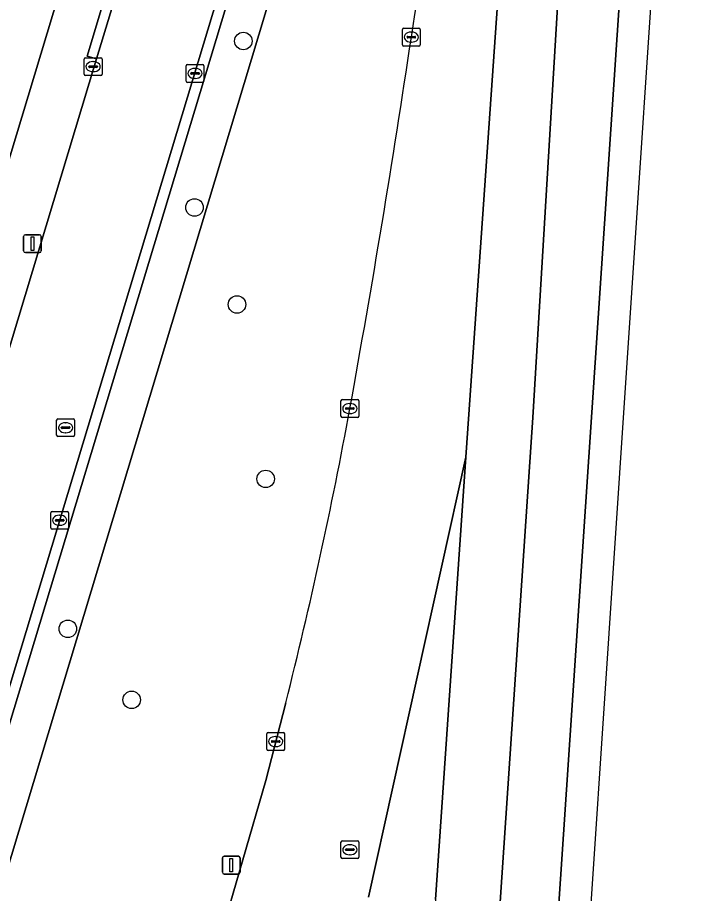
# Model space of a CAD drawing. Extents: x 161084 to 161928, y 385354 to 386522.
# Drawn here: x 161827.82 to 161865.97, y 385556.13 to 385605.07 of the extents above; entities that cross this region are included whole.
import ezdxf

# ---------------------------------------------------------------- set-up
doc = ezdxf.new("R2010")
doc.units = 0
for name, color, linetype in [('IMGEO_Berm_groen', 7, 'Continuous'), ('IMGEO_Boom', 7, 'Continuous'), ('IMGEO_Erf', 7, 'Continuous'), ('IMGEO_Groenvoorziening', 7, 'Continuous'), ('IMGEO_Haag', 7, 'Continuous'), ('IMGEO_Kolk', 7, 'Continuous'), ('IMGEO_Lichtmast', 7, 'Continuous'), ('IMGEO_Rijbaan_lokaal_open', 7, 'Continuous'), ('IMGEO_Rijbaan_regionaal_gesloten', 7, 'Continuous'), ('IMGEO_Rioolput', 7, 'Continuous'), ('IMGEO_Voetpad_open', 7, 'Continuous')]:
    doc.layers.add(name, color=color, linetype=linetype)

msp = doc.modelspace()

# ---------------------------------------------------------------- linework, layer by layer
at = {"layer": 'IMGEO_Berm_groen'}
msp.add_lwpolyline([(161848.199, 385627.039), (161851.849, 385628.792), (161852.899, 385629.296), (161853.927, 385643.629), (161854.018, 385644.839), (161854.228, 385647.835), (161853.097, 385647.902), (161852.678, 385647.929), (161852.218, 385647.959), (161811.076, 385511.69), (161810.035, 385508.189), (161812.346, 385507.5), (161813.227, 385511.04)], close=True, dxfattribs=at)
for points in [[(161852.448, 385624.348), (161852.899, 385629.296), (161851.849, 385628.792), (161848.199, 385627.039), (161813.227, 385511.04), (161812.346, 385507.5), (161811.521, 385504.432), (161798.811, 385461.495)], [(161833.827, 385535.456), (161836.734, 385545.396), (161839.108, 385553.571), (161841.679, 385562.444), (161842.803, 385566.78)]]:
    msp.add_lwpolyline(points, dxfattribs=at)
for centre, radius, start, end in [((161514.175, 385657.68), 339.911, 350.90848, 354.37248), ((161191.653, 385702.164), 665.448, 349.703369, 351.514399), ((161593.586, 385629.678), 257.032, 345.83538, 349.58646)]:
    msp.add_arc(centre, radius, start, end, dxfattribs=at)
at = {"layer": 'IMGEO_Boom'}
for centre in [(161840.428, 385603.753), (161837.702, 385594.454), (161840.078, 385589.035), (161841.677, 385579.288), (161830.627, 385570.914), (161834.194, 385566.943)]:
    msp.add_circle(centre, 0.489, dxfattribs=at)
at = {"layer": 'IMGEO_Erf'}
msp.add_lwpolyline([(161806.19, 385527.074), (161837.789, 385631.811)], dxfattribs=at)
at = {"layer": 'IMGEO_Groenvoorziening'}
msp.add_lwpolyline([(161811.521, 385504.432), (161812.346, 385507.5), (161810.035, 385508.189), (161811.076, 385511.69), (161852.218, 385647.959), (161852.678, 385647.929), (161853, 385652.919), (161852.521, 385652.947), (161852.532, 385652.512), (161852.5, 385651.785), (161852.402, 385651.064), (161852.24, 385650.354), (161851.598, 385647.999), (161851.567, 385647.886), (161810.502, 385511.864), (161809.488, 385508.506), (161809.278, 385507.807), (161811.662, 385507.009), (161811.373, 385506.043), (161797.7, 385460.383), (161796.639, 385454.675), (161796.524, 385453.656), (161794.038, 385453.594)], dxfattribs=at)
at = {"layer": 'IMGEO_Haag'}
msp.add_lwpolyline([(161811.521, 385504.432), (161812.346, 385507.5), (161810.035, 385508.189), (161811.076, 385511.69), (161852.218, 385647.959), (161852.678, 385647.929), (161853, 385652.919), (161852.521, 385652.947), (161852.532, 385652.512), (161852.5, 385651.785), (161852.402, 385651.064), (161852.24, 385650.354), (161851.598, 385647.999), (161851.567, 385647.886), (161810.502, 385511.864), (161809.488, 385508.506), (161809.278, 385507.807), (161811.662, 385507.009), (161811.373, 385506.043), (161797.7, 385460.383), (161796.639, 385454.675), (161796.524, 385453.656), (161794.038, 385453.594)], dxfattribs=at)
at = {"layer": 'IMGEO_Kolk'}
for p, q in [((161849.314, 385603.544), (161849.314, 385604.396)), ((161849.389, 385604.47), (161850.241, 385604.47)), ((161849.802, 385604.25), (161849.827, 385604.25)), ((161850.315, 385604.396), (161850.315, 385603.544)), ((161849.573, 385603.964), (161849.573, 385603.976)), ((161850.011, 385603.927), (161849.613, 385603.927)), ((161849.616, 385604.013), (161850.014, 385604.013)), ((161850.057, 385603.976), (161850.057, 385603.964)), ((161850.241, 385603.47), (161849.389, 385603.47)), ((161849.825, 385603.69), (161849.8, 385603.69)), ((161831.613, 385602.821), (161832.465, 385602.821)), ((161831.538, 385601.895), (161831.538, 385602.747)), ((161831.797, 385602.315), (161831.797, 385602.327)), ((161831.84, 385602.364), (161832.238, 385602.364)), ((161832.026, 385602.601), (161832.051, 385602.601)), ((161832.281, 385602.327), (161832.281, 385602.315)), ((161832.539, 385602.747), (161832.539, 385601.895)), ((161837.23, 385601.517), (161837.23, 385602.369)), ((161837.305, 385602.443), (161838.157, 385602.443)), ((161838.231, 385602.369), (161838.231, 385601.517)), ((161832.465, 385601.821), (161831.613, 385601.821)), ((161832.235, 385602.278), (161831.837, 385602.278)), ((161832.049, 385602.041), (161832.024, 385602.041)), ((161837.489, 385601.937), (161837.489, 385601.949)), ((161837.927, 385601.9), (161837.529, 385601.9)), ((161837.532, 385601.986), (161837.93, 385601.986)), ((161837.718, 385602.223), (161837.743, 385602.223)), ((161837.973, 385601.949), (161837.973, 385601.937)), ((161838.157, 385601.443), (161837.305, 385601.443)), ((161837.741, 385601.663), (161837.716, 385601.663)), ((161845.957, 385583.72), (161846.809, 385583.72)), ((161845.882, 385582.794), (161845.882, 385583.646)), ((161846.141, 385583.214), (161846.141, 385583.226)), ((161846.184, 385583.263), (161846.582, 385583.263)), ((161846.37, 385583.5), (161846.395, 385583.5)), ((161846.625, 385583.226), (161846.625, 385583.214)), ((161846.883, 385583.646), (161846.883, 385582.794)), ((161846.809, 385582.72), (161845.957, 385582.72)), ((161846.579, 385583.177), (161846.181, 385583.177)), ((161846.393, 385582.94), (161846.368, 385582.94)), ((161829.669, 385576.55), (161829.669, 385577.402)), ((161829.744, 385577.476), (161830.596, 385577.476)), ((161830.67, 385577.402), (161830.67, 385576.55)), ((161829.928, 385576.97), (161829.928, 385576.982)), ((161830.366, 385576.933), (161829.968, 385576.933)), ((161829.971, 385577.019), (161830.369, 385577.019)), ((161830.157, 385577.256), (161830.182, 385577.256)), ((161830.412, 385576.982), (161830.412, 385576.97)), ((161830.596, 385576.476), (161829.744, 385576.476)), ((161830.18, 385576.696), (161830.155, 385576.696)), ((161841.813, 385565.116), (161842.665, 385565.116)), ((161841.738, 385564.19), (161841.738, 385565.042)), ((161841.997, 385564.61), (161841.997, 385564.622)), ((161842.04, 385564.659), (161842.438, 385564.659)), ((161842.226, 385564.896), (161842.251, 385564.896)), ((161842.481, 385564.622), (161842.481, 385564.61)), ((161842.739, 385565.042), (161842.739, 385564.19)), ((161842.435, 385564.573), (161842.037, 385564.573)), ((161842.249, 385564.336), (161842.224, 385564.336)), ((161842.665, 385564.116), (161841.813, 385564.116))]:
    msp.add_line(p, q, dxfattribs=at)
for points in [[(161849.314, 385603.544), (161849.314, 385604.396)], [(161849.389, 385604.47), (161850.241, 385604.47)], [(161850.315, 385604.396), (161850.315, 385603.544)], [(161850.241, 385603.47), (161849.389, 385603.47)], [(161831.613, 385602.821), (161832.465, 385602.821)], [(161831.538, 385601.895), (161831.538, 385602.747)], [(161832.539, 385602.747), (161832.539, 385601.895)], [(161837.23, 385601.517), (161837.23, 385602.369)], [(161837.305, 385602.443), (161838.157, 385602.443)], [(161838.231, 385602.369), (161838.231, 385601.517)], [(161832.465, 385601.821), (161831.613, 385601.821)], [(161838.157, 385601.443), (161837.305, 385601.443)], [(161845.957, 385583.72), (161846.809, 385583.72)], [(161845.882, 385582.794), (161845.882, 385583.646)], [(161846.883, 385583.646), (161846.883, 385582.794)], [(161846.809, 385582.72), (161845.957, 385582.72)], [(161829.669, 385576.55), (161829.669, 385577.402)], [(161829.744, 385577.476), (161830.596, 385577.476)], [(161830.67, 385577.402), (161830.67, 385576.55)], [(161830.596, 385576.476), (161829.744, 385576.476)], [(161841.813, 385565.116), (161842.665, 385565.116)], [(161841.738, 385564.19), (161841.738, 385565.042)], [(161842.739, 385565.042), (161842.739, 385564.19)], [(161842.665, 385564.116), (161841.813, 385564.116)]]:
    msp.add_lwpolyline(points, dxfattribs=at)
for centre, radius, start, end in [((161849.391, 385604.394), 0.0765, 91.552, 178.448), ((161849.391, 385604.394), 0.0765, 91.552, 178.448), ((161850.239, 385604.394), 0.0765, 1.552, 88.448), ((161850.239, 385604.394), 0.0765, 1.552, 88.448), ((161849.613, 385603.973), 0.0403, 85.8775, 175.7526), ((161849.61, 385603.963), 0.0366, 178.938, 274.7102), ((161850.014, 385603.97), 0.043, 264.8664, 352.4533), ((161850.018, 385603.975), 0.0386, 1.7309, 96.639), ((161849.391, 385603.546), 0.0765, 181.552, 268.448), ((161849.391, 385603.546), 0.0765, 181.552, 268.448), ((161850.239, 385603.546), 0.0765, 271.552, 358.448), ((161850.239, 385603.546), 0.0765, 271.552, 358.448), ((161831.615, 385602.745), 0.0765, 91.552, 178.448), ((161831.615, 385602.745), 0.0765, 91.552, 178.448), ((161832.463, 385602.745), 0.0765, 1.552, 88.448), ((161832.463, 385602.745), 0.0765, 1.552, 88.448), ((161831.837, 385602.324), 0.0403, 85.8775, 175.7526), ((161831.834, 385602.314), 0.0366, 178.938, 274.7102), ((161832.238, 385602.321), 0.043, 264.8664, 352.4533), ((161832.242, 385602.326), 0.0386, 1.7309, 96.639), ((161837.307, 385602.367), 0.0765, 91.552, 178.448), ((161837.307, 385602.367), 0.0765, 91.552, 178.448), ((161838.155, 385602.367), 0.0765, 1.552, 88.448), ((161838.155, 385602.367), 0.0765, 1.552, 88.448), ((161831.615, 385601.897), 0.0765, 181.552, 268.448), ((161831.615, 385601.897), 0.0765, 181.552, 268.448), ((161832.463, 385601.897), 0.0765, 271.552, 358.448), ((161832.463, 385601.897), 0.0765, 271.552, 358.448), ((161837.529, 385601.946), 0.0403, 85.8775, 175.7526), ((161837.526, 385601.936), 0.0366, 178.938, 274.7102), ((161837.93, 385601.943), 0.043, 264.8664, 352.4533), ((161837.934, 385601.948), 0.0386, 1.7309, 96.639), ((161837.307, 385601.519), 0.0765, 181.552, 268.448), ((161837.307, 385601.519), 0.0765, 181.552, 268.448), ((161838.155, 385601.519), 0.0765, 271.552, 358.448), ((161838.155, 385601.519), 0.0765, 271.552, 358.448), ((161845.959, 385583.644), 0.0765, 91.552, 178.448), ((161845.959, 385583.644), 0.0765, 91.552, 178.448), ((161846.807, 385583.644), 0.0765, 1.552, 88.448), ((161846.807, 385583.644), 0.0765, 1.552, 88.448), ((161846.181, 385583.223), 0.0403, 85.8775, 175.7526), ((161846.178, 385583.213), 0.0366, 178.938, 274.7102), ((161846.582, 385583.22), 0.043, 264.8664, 352.4533), ((161846.586, 385583.225), 0.0386, 1.7309, 96.639), ((161845.959, 385582.796), 0.0765, 181.552, 268.448), ((161845.959, 385582.796), 0.0765, 181.552, 268.448), ((161846.807, 385582.796), 0.0765, 271.552, 358.448), ((161846.807, 385582.796), 0.0765, 271.552, 358.448), ((161829.746, 385577.4), 0.0765, 91.552, 178.448), ((161829.746, 385577.4), 0.0765, 91.552, 178.448), ((161830.594, 385577.4), 0.0765, 1.552, 88.448), ((161830.594, 385577.4), 0.0765, 1.552, 88.448), ((161829.968, 385576.979), 0.0403, 85.8775, 175.7526), ((161829.965, 385576.969), 0.0366, 178.938, 274.7102), ((161830.369, 385576.976), 0.043, 264.8664, 352.4533), ((161830.373, 385576.981), 0.0386, 1.7309, 96.639), ((161829.746, 385576.552), 0.0765, 181.552, 268.448), ((161829.746, 385576.552), 0.0765, 181.552, 268.448), ((161830.594, 385576.552), 0.0765, 271.552, 358.448), ((161830.594, 385576.552), 0.0765, 271.552, 358.448), ((161841.815, 385565.04), 0.0765, 91.552, 178.448), ((161841.815, 385565.04), 0.0765, 91.552, 178.448), ((161842.663, 385565.04), 0.0765, 1.552, 88.448), ((161842.663, 385565.04), 0.0765, 1.552, 88.448), ((161842.037, 385564.619), 0.0403, 85.8775, 175.7526), ((161842.034, 385564.609), 0.0366, 178.938, 274.7102), ((161842.438, 385564.616), 0.043, 264.8664, 352.4533), ((161842.442, 385564.621), 0.0386, 1.7309, 96.639), ((161841.815, 385564.192), 0.0765, 181.552, 268.448), ((161841.815, 385564.192), 0.0765, 181.552, 268.448), ((161842.663, 385564.192), 0.0765, 271.552, 358.448), ((161842.663, 385564.192), 0.0765, 271.552, 358.448)]:
    msp.add_arc(centre, radius, start, end, dxfattribs=at)
for centre, major_axis, ratio, start_param, end_param in [((161849.801, 385603.97), (-0.387, 0.002), 0.722429, 4.712389, 7.853982), ((161849.826, 385603.97), (-0.39, 0.002), 0.717154, 1.570796, 4.712389), ((161832.025, 385602.321), (-0.387, 0.002), 0.722429, 4.712389, 7.853982), ((161832.05, 385602.321), (-0.39, 0.002), 0.717154, 1.570796, 4.712389), ((161837.717, 385601.943), (-0.387, 0.002), 0.722429, 4.712389, 7.853982), ((161837.742, 385601.943), (-0.39, 0.002), 0.717154, 1.570796, 4.712389), ((161846.369, 385583.22), (-0.387, 0.002), 0.722429, 4.712389, 7.853982), ((161846.394, 385583.22), (-0.39, 0.002), 0.717154, 1.570796, 4.712389), ((161830.156, 385576.976), (-0.387, 0.002), 0.722429, 4.712389, 7.853982), ((161830.181, 385576.976), (-0.39, 0.002), 0.717154, 1.570796, 4.712389), ((161842.225, 385564.616), (-0.387, 0.002), 0.722429, 4.712389, 7.853982), ((161842.25, 385564.616), (-0.39, 0.002), 0.717154, 1.570796, 4.712389)]:
    msp.add_ellipse(centre, major_axis=major_axis, ratio=ratio, start_param=start_param, end_param=end_param, dxfattribs=at)
at = {"layer": 'IMGEO_Lichtmast'}
for p, q in [((161828.153, 385592.029), (161828.153, 385592.829)), ((161828.153, 385592.829), (161828.153, 385592.029)), ((161828.253, 385592.929), (161829.043, 385592.929)), ((161829.043, 385592.929), (161828.253, 385592.929)), ((161829.143, 385592.829), (161829.143, 385592.029)), ((161829.143, 385592.029), (161829.143, 385592.829)), ((161829.043, 385591.929), (161828.253, 385591.929)), ((161828.253, 385591.929), (161829.043, 385591.929)), ((161839.261, 385557.311), (161839.261, 385558.111)), ((161839.261, 385558.111), (161839.261, 385557.311)), ((161839.361, 385558.211), (161840.151, 385558.211)), ((161840.151, 385558.211), (161839.361, 385558.211)), ((161840.251, 385558.111), (161840.251, 385557.311)), ((161840.251, 385557.311), (161840.251, 385558.111)), ((161840.151, 385557.211), (161839.361, 385557.211)), ((161839.361, 385557.211), (161840.151, 385557.211))]:
    msp.add_line(p, q, dxfattribs=at)
for points in [[(161828.573, 385592.804), (161828.723, 385592.804), (161828.723, 385592.054), (161828.573, 385592.054), (161828.573, 385592.804)], [(161839.681, 385558.086), (161839.831, 385558.086), (161839.831, 385557.336), (161839.681, 385557.336), (161839.681, 385558.086)]]:
    msp.add_lwpolyline(points, dxfattribs=at)
for centre, start, end in [((161828.253, 385592.829), 90, 180), ((161828.253, 385592.829), 90, 180), ((161829.043, 385592.829), 0, 90), ((161829.043, 385592.829), 360, 90), ((161828.253, 385592.029), 180, 270), ((161828.253, 385592.029), 180, 270), ((161829.043, 385592.029), 270, 0), ((161829.043, 385592.029), 270, 0), ((161839.361, 385558.111), 90, 180), ((161839.361, 385558.111), 90, 180), ((161840.151, 385558.111), 0, 90), ((161840.151, 385558.111), 360, 90), ((161839.361, 385557.311), 180, 270), ((161839.361, 385557.311), 180, 270), ((161840.151, 385557.311), 270, 0), ((161840.151, 385557.311), 270, 0)]:
    msp.add_arc(centre, 0.1, start, end, dxfattribs=at)
at = {"layer": 'IMGEO_Rijbaan_lokaal_open'}
for points in [[(161851.567, 385647.886), (161851.598, 385647.999), (161846.433, 385649.859), (161834.105, 385608.968), (161832.229, 385602.755), (161817.434, 385553.757), (161815.651, 385547.851), (161808.581, 385524.436), (161808.494, 385524.175), (161803.895, 385509.219), (161801.247, 385500), (161800.149, 385496.305), (161790.091, 385463.059), (161789.139, 385458.96), (161788.558, 385454.793), (161788.351, 385450.59), (161788.44, 385447.473), (161789.704, 385438.084), (161790.324, 385434.924), (161795.608, 385436.175), (161794.783, 385440.788)], [(161794.175, 385455.066), (161794.324, 385456.287), (161796.052, 385463.546), (161806.92, 385500), (161808.984, 385506.835), (161809.278, 385507.807), (161809.488, 385508.506), (161810.502, 385511.864), (161851.567, 385647.886)]]:
    msp.add_lwpolyline(points, dxfattribs=at)
at = {"layer": 'IMGEO_Rijbaan_regionaal_gesloten'}
for points in [[(161847.418, 385555.927), (161852.852, 385580.501), (161857.561, 385647.676), (161854.228, 385647.835), (161854.018, 385644.839), (161853.927, 385643.629), (161852.899, 385629.296), (161852.448, 385624.348)], [(161851.17, 385555.782), (161852.852, 385580.501), (161847.418, 385555.927)], [(161842.803, 385566.78), (161841.679, 385562.444), (161839.108, 385553.571), (161836.734, 385545.396), (161833.827, 385535.456), (161825.937, 385508.321), (161816.46, 385475.565), (161807.334, 385444.205)]]:
    msp.add_lwpolyline(points, dxfattribs=at)
for points in [[(161856.595, 385582.716), (161860.496, 385647.553), (161857.561, 385647.676), (161852.852, 385580.501), (161851.17, 385555.782), (161847.762, 385499.902), (161846.425, 385479.865), (161845.309, 385468.395), (161844.924, 385463.175), (161843.55, 385442.735), (161842.12, 385421.284), (161840.742, 385400.813), (161840.315, 385394.398), (161843.769, 385394.576), (161844.294, 385402.219), (161851.574, 385508.138)], [(161864.225, 385647.376), (161860.496, 385647.553), (161856.595, 385582.716), (161851.574, 385508.138), (161844.294, 385402.219), (161843.769, 385394.576), (161847.08, 385394.747), (161847.695, 385403.564), (161852.193, 385468.095), (161854.711, 385505.621)], [(161849.178, 385394.855), (161861.764, 385584.094), (161865.968, 385647.294), (161864.225, 385647.376), (161854.711, 385505.621), (161852.193, 385468.095), (161847.695, 385403.564), (161847.08, 385394.747), (161847.608, 385394.774)]]:
    msp.add_lwpolyline(points, close=True, dxfattribs=at)
for centre, radius, start, end in [((161514.175, 385657.68), 339.911, 350.90848, 354.37248), ((161191.653, 385702.164), 665.448, 349.703369, 351.514399), ((161593.586, 385629.678), 257.032, 345.83538, 349.58646)]:
    msp.add_arc(centre, radius, start, end, dxfattribs=at)
at = {"layer": 'IMGEO_Rioolput'}
for p, q in [((161830.001, 385581.724), (161830.001, 385582.576)), ((161830.076, 385582.65), (161830.928, 385582.65)), ((161830.489, 385582.43), (161830.514, 385582.43)), ((161831.002, 385582.576), (161831.002, 385581.724)), ((161830.26, 385582.144), (161830.26, 385582.156)), ((161830.698, 385582.107), (161830.3, 385582.107)), ((161830.303, 385582.193), (161830.701, 385582.193)), ((161830.512, 385581.87), (161830.487, 385581.87)), ((161830.744, 385582.156), (161830.744, 385582.144)), ((161830.928, 385581.65), (161830.076, 385581.65)), ((161845.883, 385558.146), (161845.883, 385558.998)), ((161845.958, 385559.072), (161846.81, 385559.072)), ((161846.371, 385558.852), (161846.396, 385558.852)), ((161846.884, 385558.998), (161846.884, 385558.146)), ((161846.142, 385558.566), (161846.142, 385558.578)), ((161846.58, 385558.529), (161846.182, 385558.529)), ((161846.185, 385558.615), (161846.583, 385558.615)), ((161846.394, 385558.292), (161846.369, 385558.292)), ((161846.626, 385558.578), (161846.626, 385558.566)), ((161846.81, 385558.072), (161845.958, 385558.072))]:
    msp.add_line(p, q, dxfattribs=at)
for points in [[(161830.001, 385581.724), (161830.001, 385582.576)], [(161830.076, 385582.65), (161830.928, 385582.65)], [(161831.002, 385582.576), (161831.002, 385581.724)], [(161830.928, 385581.65), (161830.076, 385581.65)], [(161845.883, 385558.146), (161845.883, 385558.998)], [(161845.958, 385559.072), (161846.81, 385559.072)], [(161846.884, 385558.998), (161846.884, 385558.146)], [(161846.81, 385558.072), (161845.958, 385558.072)]]:
    msp.add_lwpolyline(points, dxfattribs=at)
for centre, radius, start, end in [((161830.078, 385582.574), 0.0765, 91.552, 178.448), ((161830.078, 385582.574), 0.0765, 91.552, 178.448), ((161830.926, 385582.574), 0.0765, 1.552, 88.448), ((161830.926, 385582.574), 0.0765, 1.552, 88.448), ((161830.3, 385582.153), 0.0403, 85.8775, 175.7526), ((161830.297, 385582.143), 0.0366, 178.938, 274.7102), ((161830.701, 385582.15), 0.043, 264.8664, 352.4533), ((161830.705, 385582.155), 0.0386, 1.7309, 96.639), ((161830.078, 385581.726), 0.0765, 181.552, 268.448), ((161830.078, 385581.726), 0.0765, 181.552, 268.448), ((161830.926, 385581.726), 0.0765, 271.552, 358.448), ((161830.926, 385581.726), 0.0765, 271.552, 358.448), ((161845.96, 385558.996), 0.0765, 91.552, 178.448), ((161845.96, 385558.996), 0.0765, 91.552, 178.448), ((161846.808, 385558.996), 0.0765, 1.552, 88.448), ((161846.808, 385558.996), 0.0765, 1.552, 88.448), ((161846.182, 385558.575), 0.0403, 85.8775, 175.7526), ((161846.179, 385558.565), 0.0366, 178.938, 274.7102), ((161846.583, 385558.572), 0.043, 264.8664, 352.4533), ((161846.587, 385558.577), 0.0386, 1.7309, 96.639), ((161845.96, 385558.148), 0.0765, 181.552, 268.448), ((161845.96, 385558.148), 0.0765, 181.552, 268.448), ((161846.808, 385558.148), 0.0765, 271.552, 358.448), ((161846.808, 385558.148), 0.0765, 271.552, 358.448)]:
    msp.add_arc(centre, radius, start, end, dxfattribs=at)
for centre, major_axis, ratio, start_param, end_param in [((161830.488, 385582.15), (-0.387, 0.002), 0.722429, 4.712389, 7.853982), ((161830.513, 385582.15), (-0.39, 0.002), 0.717154, 1.570796, 4.712389), ((161846.37, 385558.572), (-0.387, 0.002), 0.722429, 4.712389, 7.853982), ((161846.395, 385558.572), (-0.39, 0.002), 0.717154, 1.570796, 4.712389)]:
    msp.add_ellipse(centre, major_axis=major_axis, ratio=ratio, start_param=start_param, end_param=end_param, dxfattribs=at)
at = {"layer": 'IMGEO_Voetpad_open'}
for points in [[(161837.789, 385631.811), (161806.19, 385527.074)], [(161817.434, 385553.757), (161832.229, 385602.755), (161831.698, 385602.915), (161833.568, 385609.13)]]:
    msp.add_lwpolyline(points, dxfattribs=at)
msp.add_lwpolyline([(161832.229, 385602.755), (161834.105, 385608.968), (161833.568, 385609.13), (161831.698, 385602.915)], close=True, dxfattribs=at)

doc.saveas('drawing.dxf')
